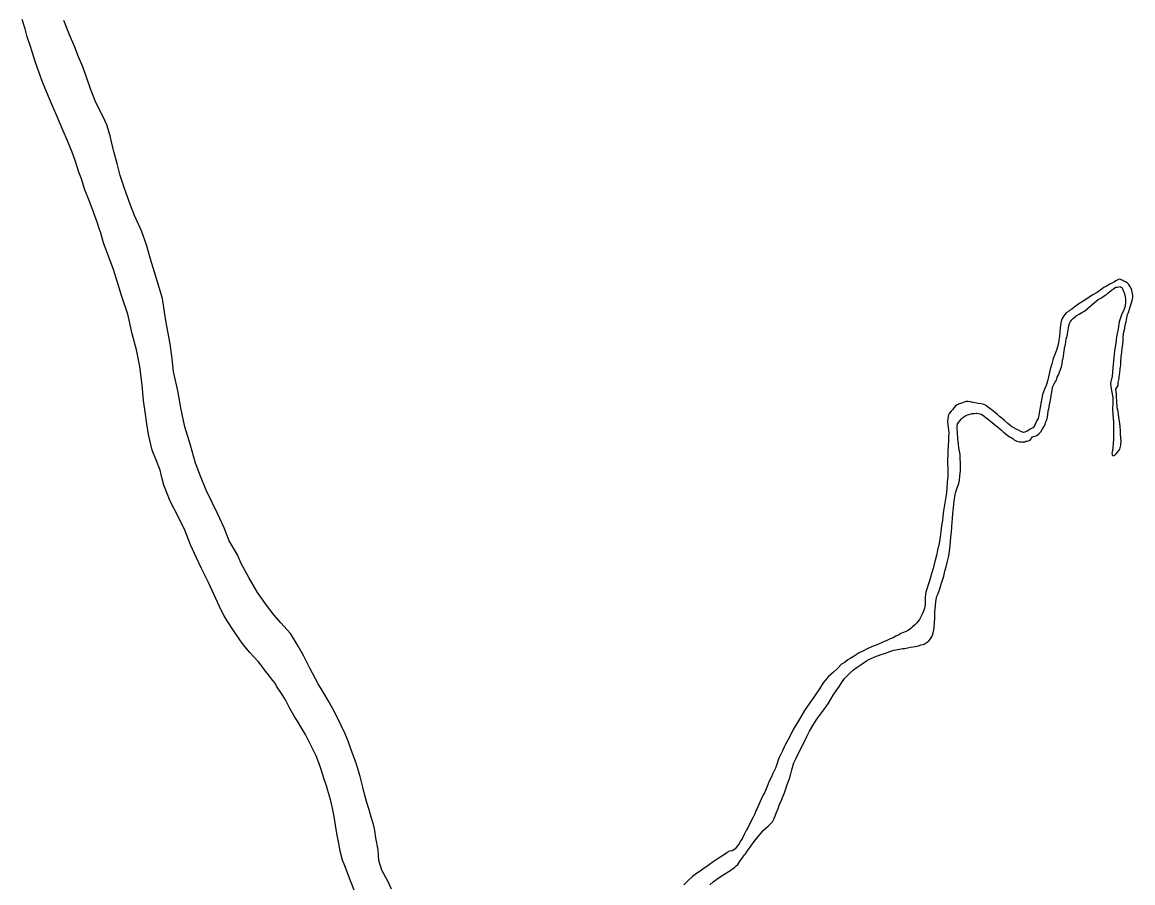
# Model space of a CAD drawing. Extents: x -939622 to -934222, y 1383701 to 1385301.
# Drawn here: x -935709.41 to -935690.58, y 1384193.56 to 1384208.15 of the extents above; entities that cross this region are included whole.
import ezdxf

# ---------------------------------------------------------------- set-up
doc = ezdxf.new("R2010")
doc.units = 0
doc.layers.add('Level 9', color=7, linetype='Continuous')

msp = doc.modelspace()

# ---------------------------------------------------------------- linework, layer by layer
at = {"layer": 'Level 9'}
for points in [[(-935703.939, 1384193.85), (-935703.977, 1384193.945), (-935704.01, 1384194.076), (-935704.039, 1384194.228), (-935704.074, 1384194.398), (-935704.096, 1384194.542), (-935704.119, 1384194.688), (-935704.15, 1384194.828), (-935704.184, 1384194.974), (-935704.231, 1384195.143), (-935704.249, 1384195.209), (-935704.288, 1384195.321), (-935704.349, 1384195.517), (-935704.397, 1384195.644), (-935704.425, 1384195.715), (-935704.498, 1384195.862), (-935704.568, 1384195.997), (-935704.607, 1384196.074), (-935704.666, 1384196.176), (-935704.739, 1384196.302), (-935704.784, 1384196.372), (-935704.872, 1384196.518), (-935704.946, 1384196.665), (-935705.001, 1384196.756), (-935705.095, 1384196.896), (-935705.122, 1384196.946), (-935705.157, 1384196.995), (-935705.253, 1384197.117), (-935705.288, 1384197.157), (-935705.34, 1384197.23), (-935705.401, 1384197.311), (-935705.486, 1384197.401), (-935705.549, 1384197.467), (-935705.61, 1384197.539), (-935705.677, 1384197.626), (-935705.719, 1384197.684), (-935705.829, 1384197.838), (-935705.933, 1384198.002), (-935705.985, 1384198.09), (-935706.038, 1384198.183), (-935706.156, 1384198.446), (-935706.254, 1384198.664), (-935706.367, 1384198.893), (-935706.451, 1384199.073), (-935706.558, 1384199.293), (-935706.651, 1384199.539), (-935706.748, 1384199.739), (-935706.901, 1384200.035), (-935706.965, 1384200.189), (-935707.007, 1384200.304), (-935707.036, 1384200.411), (-935707.071, 1384200.56), (-935707.133, 1384200.714), (-935707.205, 1384200.897), (-935707.266, 1384201.165), (-935707.296, 1384201.344), (-935707.316, 1384201.506), (-935707.351, 1384201.739), (-935707.374, 1384202.006), (-935707.413, 1384202.318), (-935707.472, 1384202.601), (-935707.543, 1384202.872), (-935707.619, 1384203.202), (-935707.721, 1384203.501), (-935707.786, 1384203.724), (-935707.861, 1384203.958), (-935707.94, 1384204.171), (-935708.03, 1384204.414), (-935708.081, 1384204.598), (-935708.088, 1384204.61), (-935708.096, 1384204.64), (-935708.138, 1384204.761), (-935708.2, 1384204.93), (-935708.276, 1384205.128), (-935708.345, 1384205.314), (-935708.405, 1384205.495), (-935708.447, 1384205.613), (-935708.51, 1384205.806), (-935708.563, 1384205.951), (-935708.641, 1384206.14), (-935708.715, 1384206.311), (-935708.821, 1384206.568), (-935708.902, 1384206.744), (-935708.994, 1384206.96), (-935709.059, 1384207.128), (-935709.124, 1384207.297), (-935709.191, 1384207.489), (-935709.234, 1384207.635), (-935709.273, 1384207.756), (-935709.326, 1384207.907), (-935709.362, 1384208.041), (-935709.409, 1384208.201)], [(-935703.806, 1384195.755), (-935703.879, 1384195.963), (-935703.93, 1384196.09), (-935703.994, 1384196.216), (-935704.11, 1384196.451), (-935704.206, 1384196.624), (-935704.314, 1384196.803), (-935704.392, 1384196.937), (-935704.534, 1384197.201), (-935704.632, 1384197.407), (-935704.727, 1384197.577), (-935704.858, 1384197.788), (-935705.026, 1384197.972), (-935705.137, 1384198.102), (-935705.268, 1384198.27), (-935705.417, 1384198.486), (-935705.568, 1384198.74), (-935705.696, 1384198.975), (-935705.761, 1384199.125), (-935705.898, 1384199.359), (-935705.984, 1384199.578), (-935706.099, 1384199.825), (-935706.189, 1384200.011), (-935706.292, 1384200.217), (-935706.388, 1384200.459), (-935706.471, 1384200.678), (-935706.555, 1384200.984), (-935706.652, 1384201.295), (-935706.718, 1384201.614), (-935706.769, 1384201.904), (-935706.842, 1384202.232), (-935706.865, 1384202.445), (-935706.901, 1384202.702), (-935706.975, 1384203.093), (-935707.029, 1384203.467), (-935707.141, 1384203.844), (-935707.231, 1384204.138), (-935707.303, 1384204.378), (-935707.387, 1384204.618), (-935707.507, 1384204.877), (-935707.573, 1384205.052), (-935707.677, 1384205.336), (-935707.748, 1384205.552), (-935707.8, 1384205.757), (-935707.848, 1384205.936), (-935707.889, 1384206.105), (-935707.92, 1384206.227), (-935707.977, 1384206.414), (-935708.044, 1384206.559), (-935708.158, 1384206.794), (-935708.25, 1384207.021), (-935708.32, 1384207.223), (-935708.382, 1384207.394), (-935708.454, 1384207.565), (-935708.519, 1384207.728), (-935708.607, 1384207.937), (-935708.701, 1384208.183)], [(-935690.805, 1384203.071), (-935690.826, 1384202.952), (-935690.849, 1384202.821), (-935690.862, 1384202.709), (-935690.883, 1384202.582), (-935690.892, 1384202.521), (-935690.907, 1384202.357), (-935690.919, 1384202.224), (-935690.924, 1384202.152), (-935690.951, 1384202.033), (-935690.948, 1384201.973), (-935690.932, 1384201.883), (-935690.915, 1384201.785), (-935690.913, 1384201.694), (-935690.918, 1384201.604), (-935690.912, 1384201.495), (-935690.903, 1384201.372), (-935690.902, 1384201.291), (-935690.9, 1384201.189), (-935690.9, 1384201.131), (-935690.901, 1384201.08), (-935690.91, 1384201.014), (-935690.915, 1384200.935), (-935690.922, 1384200.895), (-935690.926, 1384200.871), (-935690.931, 1384200.847), (-935690.928, 1384200.838), (-935690.927, 1384200.82), (-935690.914, 1384200.808), (-935690.902, 1384200.8), (-935690.882, 1384200.813), (-935690.859, 1384200.838), (-935690.83, 1384200.867), (-935690.794, 1384200.917), (-935690.779, 1384200.981), (-935690.774, 1384201.053), (-935690.782, 1384201.165), (-935690.785, 1384201.225), (-935690.792, 1384201.303), (-935690.802, 1384201.381), (-935690.812, 1384201.455), (-935690.82, 1384201.509), (-935690.825, 1384201.554), (-935690.838, 1384201.617), (-935690.839, 1384201.647), (-935690.845, 1384201.701), (-935690.847, 1384201.74), (-935690.849, 1384201.797), (-935690.852, 1384201.851), (-935690.862, 1384201.932), (-935690.826, 1384201.991), (-935690.823, 1384202.042), (-935690.808, 1384202.112), (-935690.804, 1384202.14), (-935690.795, 1384202.209), (-935690.787, 1384202.279), (-935690.781, 1384202.346), (-935690.778, 1384202.4), (-935690.773, 1384202.482), (-935690.764, 1384202.552), (-935690.753, 1384202.624), (-935690.744, 1384202.691), (-935690.738, 1384202.749), (-935690.738, 1384202.812), (-935690.735, 1384202.866), (-935690.728, 1384202.906), (-935690.713, 1384202.964), (-935690.703, 1384203.016), (-935690.688, 1384203.074), (-935690.677, 1384203.143), (-935690.664, 1384203.195), (-935690.651, 1384203.232), (-935690.633, 1384203.29), (-935690.62, 1384203.327), (-935690.601, 1384203.379), (-935690.586, 1384203.437), (-935690.576, 1384203.483), (-935690.576, 1384203.525), (-935690.584, 1384203.579), (-935690.592, 1384203.609), (-935690.605, 1384203.641), (-935690.625, 1384203.676), (-935690.641, 1384203.706), (-935690.673, 1384203.734), (-935690.685, 1384203.743), (-935690.728, 1384203.765), (-935690.744, 1384203.776), (-935690.784, 1384203.792), (-935690.808, 1384203.794), (-935690.852, 1384203.773), (-935690.863, 1384203.767), (-935690.887, 1384203.754), (-935690.919, 1384203.737), (-935690.966, 1384203.71), (-935691.012, 1384203.681), (-935691.065, 1384203.654), (-935691.117, 1384203.616), (-935691.181, 1384203.573), (-935691.251, 1384203.533), (-935691.297, 1384203.501), (-935691.387, 1384203.442)], [(-935692.664, 1384201.124), (-935692.627, 1384201.105), (-935692.605, 1384201.088), (-935692.586, 1384201.074), (-935692.54, 1384201.049), (-935692.494, 1384201.036), (-935692.47, 1384201.041), (-935692.452, 1384201.035), (-935692.443, 1384201.036), (-935692.419, 1384201.037), (-935692.407, 1384201.041), (-935692.39, 1384201.048), (-935692.369, 1384201.049), (-935692.348, 1384201.056), (-935692.328, 1384201.063), (-935692.316, 1384201.069), (-935692.277, 1384201.123), (-935692.2, 1384201.145), (-935692.165, 1384201.179), (-935692.137, 1384201.211), (-935692.115, 1384201.248), (-935692.084, 1384201.295), (-935692.062, 1384201.335), (-935692.055, 1384201.366), (-935692.033, 1384201.409), (-935692.02, 1384201.461), (-935692.014, 1384201.503), (-935692.008, 1384201.567), (-935691.995, 1384201.622), (-935691.994, 1384201.646), (-935691.984, 1384201.692), (-935691.969, 1384201.747), (-935691.957, 1384201.82), (-935691.941, 1384201.914), (-935691.935, 1384201.965), (-935691.907, 1384202.021), (-935691.888, 1384202.061), (-935691.866, 1384202.101), (-935691.856, 1384202.135), (-935691.842, 1384202.163), (-935691.826, 1384202.203), (-935691.794, 1384202.283), (-935691.784, 1384202.313), (-935691.774, 1384202.359), (-935691.765, 1384202.414), (-935691.753, 1384202.484), (-935691.744, 1384202.541), (-935691.733, 1384202.614), (-935691.731, 1384202.633), (-935691.719, 1384202.687), (-935691.705, 1384202.778), (-935691.685, 1384202.861), (-935691.676, 1384202.909), (-935691.674, 1384202.934), (-935691.667, 1384202.973), (-935691.655, 1384203.028), (-935691.644, 1384203.059), (-935691.63, 1384203.081), (-935691.607, 1384203.106), (-935691.579, 1384203.134), (-935691.533, 1384203.176), (-935691.486, 1384203.205), (-935691.44, 1384203.229), (-935691.393, 1384203.252), (-935691.347, 1384203.294), (-935691.312, 1384203.325), (-935691.269, 1384203.361), (-935691.223, 1384203.402), (-935691.192, 1384203.428), (-935691.16, 1384203.451), (-935691.119, 1384203.477), (-935691.084, 1384203.497), (-935691.046, 1384203.523), (-935691.023, 1384203.536), (-935690.991, 1384203.565), (-935690.968, 1384203.584), (-935690.937, 1384203.61), (-935690.902, 1384203.632), (-935690.882, 1384203.651), (-935690.879, 1384203.655), (-935690.87, 1384203.655), (-935690.858, 1384203.659), (-935690.834, 1384203.66), (-935690.79, 1384203.671), (-935690.787, 1384203.668), (-935690.78, 1384203.663), (-935690.768, 1384203.654), (-935690.756, 1384203.649), (-935690.752, 1384203.637), (-935690.749, 1384203.628), (-935690.742, 1384203.619), (-935690.728, 1384203.578), (-935690.721, 1384203.563), (-935690.711, 1384203.53), (-935690.703, 1384203.492), (-935690.699, 1384203.468), (-935690.699, 1384203.414), (-935690.707, 1384203.341), (-935690.723, 1384203.286), (-935690.769, 1384203.193), (-935690.805, 1384203.071)], [(-935691.387, 1384203.442), (-935691.419, 1384203.426), (-935691.489, 1384203.38), (-935691.55, 1384203.332), (-935691.611, 1384203.289), (-935691.648, 1384203.266), (-935691.666, 1384203.25), (-935691.703, 1384203.224), (-935691.746, 1384203.177), (-935691.774, 1384203.131), (-935691.792, 1384203.078), (-935691.796, 1384203.048), (-935691.808, 1384202.972), (-935691.811, 1384202.912), (-935691.816, 1384202.83), (-935691.827, 1384202.76), (-935691.842, 1384202.687), (-935691.865, 1384202.611), (-935691.896, 1384202.519), (-935691.926, 1384202.454), (-935691.951, 1384202.362), (-935691.977, 1384202.268), (-935692.003, 1384202.143), (-935692.024, 1384202.066), (-935692.044, 1384201.993), (-935692.065, 1384201.944), (-935692.087, 1384201.885), (-935692.105, 1384201.839), (-935692.12, 1384201.781), (-935692.134, 1384201.69), (-935692.145, 1384201.62), (-935692.155, 1384201.566), (-935692.169, 1384201.493), (-935692.181, 1384201.435), (-935692.2, 1384201.401), (-935692.225, 1384201.351), (-935692.239, 1384201.323), (-935692.261, 1384201.289), (-935692.261, 1384201.283), (-935692.304, 1384201.257), (-935692.319, 1384201.247), (-935692.365, 1384201.221), (-935692.406, 1384201.2), (-935692.43, 1384201.199), (-935692.473, 1384201.212), (-935692.516, 1384201.234), (-935692.544, 1384201.245), (-935692.63, 1384201.301), (-935692.661, 1384201.32), (-935692.696, 1384201.352), (-935692.752, 1384201.4), (-935692.793, 1384201.437), (-935692.834, 1384201.471), (-935692.871, 1384201.503), (-935692.934, 1384201.551), (-935693.002, 1384201.604), (-935693.04, 1384201.633), (-935693.074, 1384201.658), (-935693.102, 1384201.672), (-935693.144, 1384201.682), (-935693.196, 1384201.691), (-935693.283, 1384201.708), (-935693.308, 1384201.713), (-935693.329, 1384201.718), (-935693.368, 1384201.722), (-935693.401, 1384201.72), (-935693.448, 1384201.706), (-935693.466, 1384201.699), (-935693.531, 1384201.68), (-935693.554, 1384201.667), (-935693.58, 1384201.648), (-935693.606, 1384201.622), (-935693.62, 1384201.597), (-935693.634, 1384201.582), (-935693.657, 1384201.559), (-935693.688, 1384201.519), (-935693.707, 1384201.473), (-935693.71, 1384201.427), (-935693.715, 1384201.391), (-935693.714, 1384201.328), (-935693.698, 1384201.241), (-935693.695, 1384201.187), (-935693.699, 1384201.129), (-935693.698, 1384201.066), (-935693.705, 1384200.966), (-935693.71, 1384200.882), (-935693.715, 1384200.671), (-935693.71, 1384200.568), (-935693.71, 1384200.454), (-935693.723, 1384200.357), (-935693.73, 1384200.263), (-935693.735, 1384200.175), (-935693.744, 1384200.106), (-935693.758, 1384200.036), (-935693.767, 1384199.972), (-935693.783, 1384199.869), (-935693.796, 1384199.772), (-935693.805, 1384199.705), (-935693.818, 1384199.62), (-935693.828, 1384199.517), (-935693.849, 1384199.383)], [(-935694.949, 1384197.391), (-935694.843, 1384197.432), (-935694.772, 1384197.454), (-935694.693, 1384197.485), (-935694.628, 1384197.506), (-935694.533, 1384197.526), (-935694.476, 1384197.532), (-935694.444, 1384197.537), (-935694.396, 1384197.545), (-935694.346, 1384197.556), (-935694.301, 1384197.562), (-935694.265, 1384197.567), (-935694.23, 1384197.577), (-935694.194, 1384197.585), (-935694.168, 1384197.596), (-935694.138, 1384197.603), (-935694.114, 1384197.61), (-935694.097, 1384197.617), (-935694.065, 1384197.64), (-935694.036, 1384197.665), (-935694.008, 1384197.697), (-935693.983, 1384197.731), (-935693.972, 1384197.759), (-935693.959, 1384197.802), (-935693.949, 1384197.851), (-935693.943, 1384197.893), (-935693.941, 1384197.978), (-935693.935, 1384198.035), (-935693.934, 1384198.074), (-935693.931, 1384198.144), (-935693.925, 1384198.207), (-935693.919, 1384198.256), (-935693.913, 1384198.332), (-935693.897, 1384198.42), (-935693.878, 1384198.469), (-935693.849, 1384198.546), (-935693.823, 1384198.625), (-935693.797, 1384198.711), (-935693.782, 1384198.76), (-935693.762, 1384198.848), (-935693.742, 1384198.919), (-935693.716, 1384199.016), (-935693.694, 1384199.108), (-935693.686, 1384199.187), (-935693.673, 1384199.281), (-935693.659, 1384199.423), (-935693.648, 1384199.517), (-935693.643, 1384199.59), (-935693.636, 1384199.683), (-935693.635, 1384199.726), (-935693.633, 1384199.744), (-935693.627, 1384199.819), (-935693.615, 1384199.925), (-935693.608, 1384199.977), (-935693.602, 1384200.038), (-935693.594, 1384200.107), (-935693.59, 1384200.144), (-935693.577, 1384200.189), (-935693.553, 1384200.26), (-935693.527, 1384200.334), (-935693.515, 1384200.388), (-935693.509, 1384200.458), (-935693.499, 1384200.552), (-935693.496, 1384200.606), (-935693.499, 1384200.669), (-935693.501, 1384200.766), (-935693.501, 1384200.826), (-935693.524, 1384200.936), (-935693.533, 1384200.993), (-935693.534, 1384201.017), (-935693.54, 1384201.08), (-935693.545, 1384201.122), (-935693.547, 1384201.164), (-935693.549, 1384201.206), (-935693.552, 1384201.251), (-935693.553, 1384201.284), (-935693.551, 1384201.306), (-935693.547, 1384201.345), (-935693.528, 1384201.37), (-935693.508, 1384201.395), (-935693.482, 1384201.427), (-935693.477, 1384201.436), (-935693.46, 1384201.449), (-935693.407, 1384201.485), (-935693.381, 1384201.495), (-935693.351, 1384201.503), (-935693.336, 1384201.506), (-935693.301, 1384201.517), (-935693.268, 1384201.519), (-935693.226, 1384201.524), (-935693.217, 1384201.524), (-935693.148, 1384201.51), (-935693.117, 1384201.49), (-935693.07, 1384201.45), (-935692.989, 1384201.388), (-935692.926, 1384201.337), (-935692.867, 1384201.289), (-935692.807, 1384201.241), (-935692.766, 1384201.203), (-935692.716, 1384201.161), (-935692.664, 1384201.124)], [(-935693.849, 1384199.383), (-935693.858, 1384199.32), (-935693.885, 1384199.204), (-935693.907, 1384199.109), (-935693.932, 1384199.012), (-935693.962, 1384198.893), (-935693.977, 1384198.835), (-935693.983, 1384198.822), (-935694.011, 1384198.721), (-935694.024, 1384198.682), (-935694.083, 1384198.489), (-935694.094, 1384198.404), (-935694.094, 1384198.347), (-935694.095, 1384198.298), (-935694.096, 1384198.274), (-935694.109, 1384198.219), (-935694.124, 1384198.17), (-935694.154, 1384198.105), (-935694.184, 1384198.047), (-935694.195, 1384198.028), (-935694.237, 1384197.972), (-935694.272, 1384197.937), (-935694.315, 1384197.896), (-935694.341, 1384197.876), (-935694.381, 1384197.847), (-935694.413, 1384197.827), (-935694.419, 1384197.821), (-935694.481, 1384197.8), (-935694.51, 1384197.789), (-935694.533, 1384197.77), (-935694.554, 1384197.763), (-935694.592, 1384197.743), (-935694.639, 1384197.717), (-935694.689, 1384197.696), (-935694.747, 1384197.672), (-935694.815, 1384197.644), (-935694.897, 1384197.604), (-935695.009, 1384197.562), (-935695.082, 1384197.529), (-935695.143, 1384197.495), (-935695.214, 1384197.462), (-935695.301, 1384197.406), (-935695.368, 1384197.367), (-935695.409, 1384197.34), (-935695.455, 1384197.305), (-935695.513, 1384197.269), (-935695.584, 1384197.196), (-935695.653, 1384197.132), (-935695.739, 1384197.053), (-935695.824, 1384196.952), (-935695.891, 1384196.852), (-935695.964, 1384196.743), (-935696.05, 1384196.615), (-935696.143, 1384196.484), (-935696.245, 1384196.31), (-935696.334, 1384196.161), (-935696.399, 1384196.034), (-935696.468, 1384195.901), (-935696.517, 1384195.802), (-935696.576, 1384195.673), (-935696.605, 1384195.593), (-935696.608, 1384195.584), (-935696.637, 1384195.504), (-935696.678, 1384195.417), (-935696.71, 1384195.347), (-935696.74, 1384195.285), (-935696.778, 1384195.193), (-935696.823, 1384195.088), (-935696.843, 1384195.054), (-935696.897, 1384194.939), (-935696.954, 1384194.813), (-935696.967, 1384194.785), (-935696.985, 1384194.73), (-935697.016, 1384194.674), (-935697.07, 1384194.566), (-935697.1, 1384194.507), (-935697.128, 1384194.458), (-935697.166, 1384194.381), (-935697.201, 1384194.309), (-935697.221, 1384194.278), (-935697.248, 1384194.226), (-935697.26, 1384194.213), (-935697.285, 1384194.182), (-935697.313, 1384194.144), (-935697.325, 1384194.135), (-935697.368, 1384194.105), (-935697.368, 1384194.102), (-935697.413, 1384194.1), (-935697.454, 1384194.074), (-935697.497, 1384194.041), (-935697.605, 1384193.973), (-935697.689, 1384193.917), (-935697.753, 1384193.875), (-935697.779, 1384193.856), (-935697.799, 1384193.839), (-935697.845, 1384193.81), (-935697.895, 1384193.771), (-935697.959, 1384193.732), (-935697.999, 1384193.703), (-935698.045, 1384193.667), (-935698.114, 1384193.604)], [(-935697.748, 1384193.529), (-935697.693, 1384193.58), (-935697.632, 1384193.625), (-935697.571, 1384193.664), (-935697.51, 1384193.703), (-935697.435, 1384193.749), (-935697.371, 1384193.792), (-935697.33, 1384193.824), (-935697.302, 1384193.849), (-935697.276, 1384193.875), (-935697.234, 1384193.937), (-935697.2, 1384193.981), (-935697.158, 1384194.037), (-935697.141, 1384194.056), (-935697.116, 1384194.097), (-935697.065, 1384194.166), (-935697.032, 1384194.216), (-935696.975, 1384194.288), (-935696.928, 1384194.35), (-935696.891, 1384194.394), (-935696.865, 1384194.423), (-935696.843, 1384194.451), (-935696.8, 1384194.489), (-935696.759, 1384194.524), (-935696.716, 1384194.566), (-935696.688, 1384194.597), (-935696.663, 1384194.641), (-935696.644, 1384194.678), (-935696.623, 1384194.742), (-935696.591, 1384194.822), (-935696.568, 1384194.893), (-935696.54, 1384194.945), (-935696.516, 1384195.01), (-935696.481, 1384195.09), (-935696.463, 1384195.139), (-935696.44, 1384195.212), (-935696.413, 1384195.286), (-935696.397, 1384195.329), (-935696.379, 1384195.39), (-935696.36, 1384195.476), (-935696.321, 1384195.595), (-935696.291, 1384195.663), (-935696.242, 1384195.759), (-935696.165, 1384195.91), (-935696.106, 1384196.04), (-935696.06, 1384196.136), (-935696.004, 1384196.229), (-935695.932, 1384196.338), (-935695.873, 1384196.419), (-935695.817, 1384196.497), (-935695.738, 1384196.61), (-935695.694, 1384196.678), (-935695.655, 1384196.743), (-935695.605, 1384196.815), (-935695.552, 1384196.896), (-935695.516, 1384196.955), (-935695.462, 1384197.024), (-935695.382, 1384197.113), (-935695.313, 1384197.173), (-935695.25, 1384197.219), (-935695.165, 1384197.274), (-935695.09, 1384197.326), (-935695.052, 1384197.346), (-935694.949, 1384197.391)], [(-935703.148, 1384193.453), (-935703.209, 1384193.589), (-935703.312, 1384193.779), (-935703.359, 1384193.94), (-935703.371, 1384194.12), (-935703.414, 1384194.326), (-935703.432, 1384194.448), (-935703.452, 1384194.553), (-935703.491, 1384194.674), (-935703.524, 1384194.802), (-935703.573, 1384194.938), (-935703.607, 1384195.066), (-935703.633, 1384195.186), (-935703.678, 1384195.367), (-935703.744, 1384195.593), (-935703.806, 1384195.755)], [(-935703.76, 1384193.383), (-935703.829, 1384193.57), (-935703.877, 1384193.688), (-935703.939, 1384193.85)], [(-935698.114, 1384193.604), (-935698.188, 1384193.528)]]:
    msp.add_lwpolyline(points, dxfattribs=at)

doc.saveas('drawing.dxf')
